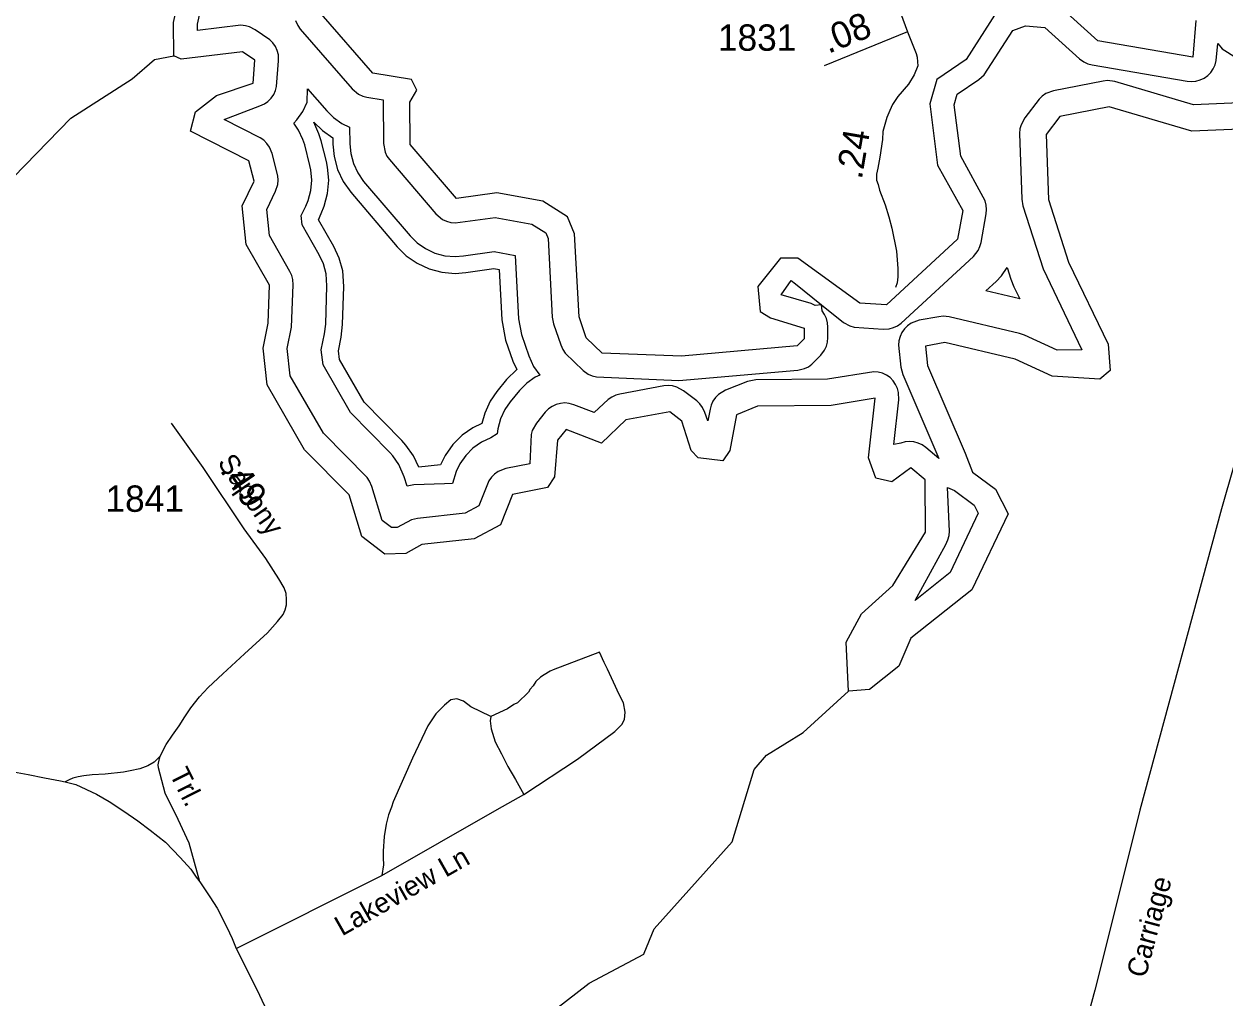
# Model space of a CAD drawing. Extents: x 2220236 to 2384410, y 720751 to 894131.
# Drawn here: x 2315654 to 2321348, y 774971 to 779592 of the extents above; entities that cross this region are included whole.
import ezdxf

# ---------------------------------------------------------------- set-up
doc = ezdxf.new("R2010")
doc.units = 0
for name, color, linetype in [('Exist Hydrographic Buffer Line', 7, 'Continuous'), ('Exist Hydrographic Lake Shore', 7, 'Continuous'), ('Exist Hydrographic Misc Water Feature', 7, 'Continuous'), ('Exist Road Non-System Type 51', 7, 'Continuous'), ('Exist Road Non-System Type 51 Label', 7, 'Continuous'), ('Exist Road Secondary Mileage Hundredths English Label', 7, 'Continuous'), ('Exist Road Secondary Type 51 Attributed', 7, 'Continuous'), ('Exist Road Secondary Type 51 Label', 7, 'Continuous'), ('Exist Road Secondary Type 51 Number Label', 7, 'Continuous')]:
    doc.layers.add(name, color=color, linetype=linetype)

msp = doc.modelspace()

# ---------------------------------------------------------------- linework, layer by layer
at = {"layer": 'Exist Hydrographic Buffer Line'}
for points in [[(2316724, 779578.4), (2316703.7, 779583.8), (2316682.9, 779585.6), (2316477.1, 779561.6), (2316476.9, 779590.4), (2316643.2, 780334.1)], [(2319852.8, 777611.3), (2319832.1, 777609.4), (2319811.8, 777604), (2319779, 777596.7), (2319802.2, 777809.3), (2319801.2, 777843.2), (2319795.6, 777863.4), (2319787, 777882.4), (2319774.9, 777899.5), (2319760.2, 777914.3), (2319742.9, 777926.3), (2319723.9, 777935.1), (2319703.8, 777940.6), (2319682.9, 777942.4), (2319464.3, 777907.5), (2319123.5, 777903.2), (2319083.9, 777895.9), (2318980.1, 777854.4), (2318947.7, 777835), (2318933, 777820.2), (2318920.9, 777803), (2318912.3, 777784.1), (2318906.9, 777764.8), (2318896.7, 777709.3), (2318881.5, 777748.9), (2318870.9, 777772.8), (2318859, 777789.9), (2318844.2, 777804.7), (2318780.8, 777852.3), (2318749.9, 777869.1), (2318729.6, 777874.6), (2318708.9, 777876.4), (2318688.2, 777874.6), (2318479.4, 777836.4), (2318459.9, 777831.1), (2318440.9, 777822.3), (2318423.6, 777810.3), (2318357.6, 777748.1), (2318261.6, 777785.7), (2318238.7, 777792.2), (2318218, 777794), (2318197.3, 777792.2), (2318177, 777786.7), (2318157.9, 777777.9), (2318140.7, 777765.9), (2318125.9, 777751.1), (2318083.5, 777698.4), (2318064.2, 777664.2), (2318058.6, 777643.9), (2318052.7, 777505.2), (2317939.5, 777482.7), (2317903, 777468.9), (2317885.6, 777456.9), (2317870.8, 777442.1), (2317858.9, 777425), (2317810.3, 777306.3), (2317745.3, 777270.9), (2317520.2, 777246.8), (2317491.9, 777240.3), (2317424.2, 777203.8), (2317396.7, 777202.7), (2317352.6, 777236.7), (2317303.6, 777397.7), (2317293, 777422.9), (2317280.9, 777440.1), (2317074.2, 777650.7), (2316916.3, 777923.4), (2316902.1, 778053), (2316922.7, 778153.8), (2316930.9, 778354.3), (2316929.2, 778379.1), (2316923.7, 778399.3), (2316915.1, 778417.8), (2316817.7, 778588.3), (2316805, 778712), (2316847, 778798.4), (2316857.2, 778830.1), (2316858.9, 778850.9), (2316857.2, 778871.7), (2316830.2, 778978.2), (2316817.9, 779008.3), (2316806, 779025.5), (2316791.2, 779040.3), (2316774, 779052.3), (2316603, 779138.8), (2316773, 779203.2), (2316793.9, 779212.8), (2316811.1, 779224.8), (2316825.9, 779239.6), (2316838, 779256.8), (2316846.6, 779275.7), (2316852.1, 779295.9), (2316861.5, 779416.6), (2316860.1, 779446.2), (2316854.6, 779466.4), (2316846, 779485.4), (2316833.9, 779502.5), (2316819.1, 779517.3), (2316750.6, 779564.8), (2316724, 779578.4)], [(2316941.3, 779608.9), (2316952, 779585), (2316963.9, 779567.8), (2317210.3, 779284.1), (2317240.9, 779258.9), (2317260, 779250.1), (2317280.1, 779244.6), (2317357.4, 779232.5), (2317359, 779024.3), (2317366.2, 778984.5), (2317375, 778965.5), (2317386.9, 778948.4), (2317606.7, 778690.8), (2317637.9, 778664.7), (2317656.9, 778655.9), (2317677.2, 778650.4), (2317698, 778648.6), (2317887.4, 778674.6), (2318062.3, 778642), (2318128, 778600.5), (2318139.2, 778573.8), (2318159.1, 778201.8), (2318165.1, 778169.7), (2318199.1, 778069.3), (2318208.9, 778047.8), (2318220.8, 778030.7), (2318306.1, 777948.5), (2318328.9, 777931.5), (2318348, 777922.7), (2318368.1, 777917.3), (2318759.5, 777901.3), (2319323.4, 777950.4), (2319354, 777957.1), (2319373, 777965.9), (2319390.3, 777978), (2319432.1, 778020.6), (2319449.9, 778044), (2319458.7, 778063), (2319464.3, 778083.2), (2319465.9, 778104), (2319465.9, 778153.2), (2319464.3, 778174), (2319458.7, 778194.3), (2319449.9, 778213.3), (2319438, 778230.4), (2319435.2, 778260)], [(2319435.2, 778260), (2319540.1, 778175.4), (2319569.9, 778159.6), (2319590.2, 778154.2), (2319728.2, 778144.6), (2319756.7, 778146.2), (2319777, 778151.6), (2319795.8, 778160.4), (2319813.3, 778172.4), (2320155.5, 778488.6), (2320177.9, 778516.8), (2320186.7, 778535.7), (2320192.2, 778555.8), (2320216.2, 778691.3), (2320217.8, 778712.3), (2320216.2, 778733.1), (2320210.7, 778753.3), (2320095.2, 778965.3), (2320064.3, 779208.7), (2320078.4, 779259.1), (2320182, 779328.9), (2320207, 779351.3), (2320342.1, 779561.8), (2320403, 779583.6), (2320494.5, 779576), (2320658.5, 779427.4), (2320679, 779412.4), (2320697.9, 779403.5), (2320718.2, 779398.1), (2321168.7, 779321.2), (2321189, 779319.5), (2321209.7, 779321.3), (2321230, 779326.7), (2321249, 779335.5), (2321266.3, 779347.5), (2321281, 779362.3), (2321292.9, 779379.4), (2321301.7, 779398.4), (2321307.3, 779418.7), (2321314.5, 779498.9), (2321335.8, 779474.8), (2321718.2, 779234)], [(2321525.9, 779222), (2321199.6, 779208.8), (2320825.6, 779318.4), (2320792, 779323.4), (2320771.3, 779321.5), (2320535.9, 779275.5), (2320499, 779261.7), (2320481.7, 779249.7), (2320467, 779234.9), (2320398.7, 779146), (2320381.3, 779114.1), (2320375.7, 779093.9), (2320373.9, 779073), (2320385, 778760.7), (2320390.7, 778728.6), (2320485.6, 778430.5), (2320670, 778046), (2320552.9, 778043.9), (2320397.5, 778116), (2320374.1, 778123.8), (2320040.3, 778202.1), (2320013, 778205.3), (2319992.3, 778203.5), (2319899.2, 778186.4), (2319860.8, 778172.3), (2319843.6, 778160.3), (2319828.9, 778145.5), (2319817, 778128.4), (2319808.1, 778109.4), (2319802.6, 778089.2), (2319801, 778068.4), (2319811.6, 777963.8), (2319820.7, 777929.5), (2319992.3, 777530.9), (2319930.2, 777583.1), (2319912.9, 777595.2), (2319893.9, 777604), (2319873.8, 777609.4), (2319852.8, 777611.3)], [(2317470.3, 777399.6), (2317456.8, 777444.2), (2317431.4, 777502.9), (2317403.5, 777542.9), (2317388.7, 777559.2), (2317202.3, 777748.5), (2317071.9, 777974.4), (2317063.9, 778045.7), (2317079.3, 778122.2), (2317084.6, 778168.2), (2317090.6, 778349), (2317086.7, 778406.9), (2317074, 778454), (2317053.9, 778497.3), (2316973.3, 778638.4), (2316968.6, 778683.2), (2316990.7, 778728.4), (2317001.8, 778755.2), (2317014.7, 778802.3), (2317018.8, 778850.9), (2317014.7, 778899.6), (2317010.2, 778920.5), (2316985.2, 779017.9), (2316977, 779044.1), (2316956.5, 779088.4), (2316933.1, 779121.5), (2316948.5, 779136.8), (2316976.4, 779176.7), (2316996.9, 779221), (2316998.7, 779283.7), (2317089.4, 779179.3), (2317120.9, 779148.3), (2317160.9, 779120.3), (2317198.2, 779103), (2317198.9, 779022.7), (2317203.2, 778976.9), (2317215.9, 778929.8), (2317236.4, 778885.5), (2317264.5, 778845.5), (2317484.9, 778586.9), (2317517.9, 778554.1), (2317557.9, 778526.1), (2317602.2, 778505.5), (2317649.4, 778492.8), (2317698, 778488.6), (2317737.7, 778491.4), (2317883.9, 778512.4), (2317983.4, 778493.9), (2317999.4, 778193.3), (2318013.7, 778118.4), (2318047.6, 778018), (2318070.3, 777967.8), (2318099.2, 777926.4), (2318077.9, 777916.5), (2318037.9, 777888.5), (2318003.5, 777854), (2317959, 777798.8), (2317934.4, 777763.1), (2317913.9, 777718.9), (2317901.2, 777671.7), (2317897.9, 777647.1), (2317867.1, 777628.1), (2317822.8, 777607.5), (2317782.8, 777579.5), (2317748.4, 777545), (2317720.3, 777505), (2317702.7, 777468.4), (2317685.4, 777411.8), (2317647.9, 777410.5), (2317503.2, 777406), (2317470.3, 777399.6)], [(2317525.9, 777488.9), (2317500.7, 777542.9), (2317464.6, 777594.3), (2317445.7, 777615.4), (2317266.7, 777797.3), (2317149.4, 777999.8), (2317144.9, 778042.1), (2317157.8, 778106.4), (2317164.6, 778165.6), (2317170.6, 778346.4), (2317165.4, 778420.8), (2317149.2, 778481.4), (2317123.4, 778536.9), (2317051.2, 778663.4), (2317062.7, 778693.5), (2317077.1, 778727.8), (2317093.5, 778788.4), (2317099, 778850.9), (2317093.5, 778913.5), (2317087.7, 778940.4), (2317062.7, 779037.9), (2317052.2, 779071.5), (2317029.1, 779126.8), (2317069.5, 779087), (2317118.7, 779052.6), (2317118.9, 779021.9), (2317124.4, 778963), (2317140.6, 778902.4), (2317167.1, 778845.5), (2317203.2, 778794.1), (2317423.8, 778535), (2317466.5, 778492.8), (2317517.9, 778456.9), (2317574.7, 778430.3), (2317635.4, 778414.1), (2317698, 778408.6), (2317748.8, 778412.3), (2317882.5, 778431.4), (2317906.7, 778426.9), (2317919.4, 778189), (2317937.9, 778092.7), (2317971.9, 777992.3), (2317990.2, 777952.3), (2317942.2, 777905.4), (2317896.7, 777849), (2317865.1, 777803.1), (2317838.6, 777746.3), (2317825.5, 777696.6), (2317782.8, 777676.7), (2317731.4, 777640.8), (2317687.1, 777596.4), (2317651.2, 777545), (2317629.5, 777499.9), (2317525.9, 777488.9)], [(2320375.5, 778287.9), (2320214.8, 778325.6), (2320264, 778371.1), (2320288.4, 778396.8), (2320315.7, 778436.6), (2320333.3, 778382), (2320347.6, 778345.2), (2320375.5, 778287.9)], [(2319435.2, 778260), (2319405.8, 778257.2), (2319387, 778266), (2319243.6, 778307.8), (2319292.2, 778375), (2319311.5, 778359.6), (2319435.2, 778260)], [(2319879.1, 776857.7), (2320024.3, 777122.9), (2320034.7, 777144.6), (2320040.3, 777164.8), (2320041.9, 777185.6), (2320033.1, 777392.4), (2320066.7, 777378.4), (2320159.2, 777309.6), (2320178.9, 777271.3), (2320045.4, 776989.1), (2319879.1, 776857.7)]]:
    msp.add_lwpolyline(points, dxfattribs=at)
at = {"layer": 'Exist Hydrographic Lake Shore'}
for points in [[(2316364.7, 779440.9), (2316363.7, 779598.3), (2316537.6, 780376.7), (2316619.6, 780501.5), (2316736.7, 780519.3), (2316760.7, 780586), (2316724.6, 780893), (2316480.6, 781116), (2316404.7, 781208.1), (2316376.6, 781456.4), (2316457.6, 781699.3), (2316280.7, 781829.9), (2316238.6, 781897.1), (2316227.8, 782129.7), (2316251.8, 782229.1), (2316422.8, 782580.7), (2316760.7, 782952.2), (2316833.7, 783135.7), (2316933.8, 783136.5), (2316975.8, 783105.4), (2317009.6, 783021.5), (2317068.7, 782964.8), (2317143.7, 782981), (2317157.7, 783214.5)], [(2321210.8, 779609.1), (2321195.8, 779434.5), (2320745.7, 779511.3), (2320551.8, 779687.2)], [(2320269.8, 779655.9), (2320121.8, 779423.5), (2319981.7, 779329.1), (2319948.7, 779213), (2319985.8, 778922.4), (2320104.7, 778707.3), (2320080.7, 778571.8), (2319742.8, 778259.4), (2319617.7, 778267.4), (2319323.7, 778481.8), (2319240.8, 778481.7), (2319133.8, 778346.1), (2319143.8, 778228.3), (2319193.7, 778197.6), (2319352.8, 778148.3), (2319352.8, 778099.1), (2319319.8, 778064.9), (2318770.9, 778016.2), (2318395.8, 778030.5), (2318319.7, 778102.8), (2318285.7, 778203.2), (2318264.8, 778596.1), (2318230.7, 778676.8), (2318113.7, 778750.8), (2317896.7, 778791.1), (2317704.8, 778763.7), (2317485.8, 779020.6), (2317483.7, 779220.7), (2317516.7, 779277.8), (2317490.7, 779329.2), (2317307.8, 779357.9), (2317062.7, 779640)], [(2319562.8, 776427.2), (2319551.7, 776659.8), (2319624.7, 776794.1), (2319773.8, 776928.1), (2319928.8, 777180.7), (2319926.7, 777430), (2319859.7, 777486.3), (2319768.9, 777420.2), (2319692.8, 777436.8), (2319658.7, 777533.9), (2319689.7, 777817.4), (2319481.8, 777782.7), (2319131.7, 777778.2), (2319031.7, 777738.1), (2319000.7, 777569.4), (2318967.7, 777518.8), (2318850.8, 777533.8), (2318817.8, 777568.5), (2318773.7, 777707.9), (2318715.7, 777751.4), (2318507.8, 777713.4), (2318391.7, 777603.6), (2318224.8, 777669), (2318183.8, 777618.1), (2318168.8, 777443.6), (2318135.8, 777393), (2317969.7, 777360), (2317912.7, 777216.5), (2317788.6, 777149.1), (2317539.7, 777122.6), (2317464.7, 777080.1), (2317364.8, 777076.1), (2317255.7, 777160.2), (2317195.6, 777357.9), (2316984.6, 777572.5), (2316806.6, 777880.2), (2316787.8, 778053.5), (2316811.8, 778172.5), (2316817.7, 778353.3), (2316707.8, 778545.7), (2316688.7, 778728.8), (2316745.7, 778845.9), (2316720.7, 778943.4), (2316443.7, 779083.1), (2316467.7, 779175.9), (2316566.7, 779252.2), (2316740.6, 779311.8), (2316748.6, 779420.4), (2316689.7, 779460.6), (2316398.8, 779425.8), (2316364.7, 779440.9)], [(2321532.7, 779097.1), (2321191.7, 779083.1), (2320798.8, 779198.4), (2320565.7, 779152.8), (2320500.9, 779068.1), (2320511.8, 778760), (2320606.7, 778462), (2320794.7, 778072.6), (2320803.8, 777948.2), (2320754.8, 777906.8), (2320529.8, 777920.6), (2320353.9, 778002.1), (2320019.8, 778080.3), (2319927.8, 778063.4), (2319937.8, 777971.9), (2320116.8, 777555.9), (2320150.9, 777465.4), (2320259.8, 777384.5), (2320319.8, 777268.8), (2320148.8, 776907.4), (2319859.7, 776679), (2319802.7, 776545.4), (2319662.8, 776434.6), (2319562.8, 776427.2)]]:
    msp.add_lwpolyline(points, dxfattribs=at)
at = {"layer": 'Exist Hydrographic Misc Water Feature'}
for points in [[(2311816.6, 777926.1), (2312050.6, 777827.3), (2312342.6, 777822.8), (2313079.6, 777455.8), (2313603.7, 777487), (2313853.6, 777457.9), (2314136.6, 777485.9), (2314392.7, 777752.2), (2314574.6, 777871.2), (2314715.7, 777932.8), (2314846.7, 778076), (2314960.7, 778359.6), (2315109.6, 778428), (2315347.7, 778762.7), (2315604.6, 778865.1), (2315876.7, 779145.3), (2316166.7, 779331), (2316273.7, 779424), (2316364.7, 779440.9)], [(2318594.7, 775184.5), (2318641.7, 775300.1), (2319011.8, 775712.3), (2319116.8, 776054.6), (2319174.8, 776122.6), (2319347.7, 776231.4), (2319562.8, 776427.2)], [(2315671.7, 772487.8), (2315990.7, 772966.8), (2316211.8, 773369.7), (2316433.6, 773579), (2316633.8, 773646.2), (2316896.6, 773942.4), (2317206.7, 774552.4), (2317330.8, 774662.4), (2317612.7, 774739.6), (2317962.7, 774753.8), (2318333.7, 775041.4), (2318592.7, 775179.3)], [(2318592.7, 775179.3), (2318594.7, 775184.5)]]:
    msp.add_lwpolyline(points, dxfattribs=at)
at = {"layer": 'Exist Road Non-System Type 51'}
msp.add_line((2316660.5, 775205.7), (2317350.7, 775552.8), dxfattribs=at)
for points in [[(2318024, 775936.3), (2318277.8, 776104.1), (2318455.2, 776235), (2318488.9, 776268.7), (2318501.8, 776292), (2318504.4, 776327), (2318496.7, 776371.1), (2318475.9, 776411.2), (2318448.7, 776468.9), (2318420.3, 776531.1), (2318404.7, 776563.5), (2318382.7, 776612.7), (2318162.8, 776527.4), (2318149, 776521.3), (2318121.1, 776504.9), (2318103.4, 776492.8), (2318081.6, 776472.5), (2318067.8, 776452.5), (2318053.9, 776436.3), (2318046, 776422.2), (2317994.7, 776371.7), (2317976.8, 776363.6), (2317947, 776343.2), (2317867.3, 776306.3)], [(2317867.3, 776306.3), (2317772.8, 776352.9), (2317737.8, 776380.1), (2317706.8, 776390.5), (2317678.3, 776385.3), (2317647.2, 776360.7), (2317607, 776319.2), (2317569.5, 776262.2), (2317497, 776109.3), (2317403.9, 775901.6), (2317396, 775876.7), (2317381.7, 775840.5), (2317371.4, 775796.4), (2317362.3, 775738.1), (2317356.4, 775667.2), (2317357.1, 775637), (2317358.4, 775603.3), (2317350.7, 775552.8)], [(2317867.3, 776306.3), (2317864.7, 776285.6), (2317868.6, 776248), (2317888, 776185.8), (2317917.8, 776130.1), (2317948.9, 776069.2), (2317985.2, 776008.3), (2318024, 775936.3)], [(2316299.2, 776119.2), (2316271.5, 776089.7), (2316240.6, 776072.3), (2316204, 776058.8), (2316157.8, 776049.2), (2316125.6, 776043.2), (2316038.3, 776033.7), (2315976.7, 776029.9), (2315937.4, 776024.7), (2315911.2, 776020.3), (2315886.1, 776014.5), (2315868.8, 776006.8), (2315850, 775996.5)], [(2317350.7, 775552.8), (2317898.4, 775865.1), (2318024, 775936.3)]]:
    msp.add_lwpolyline(points, dxfattribs=at)
at = {"layer": 'Exist Road Secondary Type 51 Attributed'}
for p, q in [((2319465.3, 780573.9), (2319843.6, 779554.2)), ((2319843.6, 779554.2), (2319447.4, 779394))]:
    msp.add_line(p, q, dxfattribs=at)
for points in [[(2319843.6, 779554.2), (2319884.7, 779452.7), (2319888.9, 779434.7), (2319891.2, 779412.7), (2319891.4, 779392.7), (2319875.5, 779350.7), (2319848.3, 779306.6), (2319796.5, 779248.3), (2319771.9, 779210.7), (2319758.9, 779182.2), (2319744.7, 779148.5), (2319726.6, 779082.5), (2319724, 779043.6), (2319712.3, 778960.7), (2319703.2, 778907.5), (2319696.9, 778878.8), (2319696.8, 778851.8), (2319703.5, 778830.9), (2319709.8, 778803.1), (2319736.5, 778733.4), (2319755.1, 778677.5), (2319769.5, 778623.7), (2319790.8, 778514.2), (2319797.8, 778432.2), (2319798, 778392.2), (2319794.3, 778364.2), (2319786.6, 778342.1)], [(2316487.2, 775522.9), (2316437.1, 775706), (2316385.1, 775817.8), (2316323.5, 775943.1), (2316292.7, 776063.5), (2316290.6, 776077.4), (2316296.3, 776107.5), (2316299.2, 776119.2), (2316328.3, 776174.6), (2316358.1, 776218.6), (2316389.2, 776262.7), (2316416.4, 776305.4), (2316444.9, 776348.2), (2316486.3, 776400), (2316527.7, 776444.1), (2316597.7, 776508.9), (2316700, 776603.5), (2316808.7, 776703.2), (2316856.6, 776757.7), (2316883.8, 776791.3), (2316892.9, 776812.1), (2316898.1, 776836.7), (2316899.4, 776861.3), (2316896.8, 776889.8), (2316887.7, 776917), (2316861.8, 776959.8), (2316801, 777057), (2316698.7, 777196.9), (2316504.4, 777487.2), (2316354.2, 777698.4)], [(2321391.1, 777495.8), (2321331.6, 777291.9), (2320945.1, 775862.3), (2320779.9, 775202.4), (2320732, 775007.8), (2320622.4, 774604.9)], [(2312003.7, 776049.4), (2313985.2, 776062), (2314861.8, 776053.6), (2315367.9, 776056.9), (2315570.2, 776051.1), (2315674.2, 776030.9), (2315752.2, 776016.4), (2315827.4, 776001.9), (2315850, 775996.5), (2315899.6, 775984.6), (2315997.9, 775938.3), (2316058.6, 775903.6), (2316127.9, 775857.4), (2316194.4, 775811.1), (2316252.2, 775767.7), (2316325.4, 775709.9), (2316394.8, 775638.6), (2316444.8, 775582.6), (2316469.9, 775544.1), (2316487.2, 775522.9)], [(2316487.2, 775522.9), (2316535.4, 775451.6), (2316570.1, 775397.6), (2316602.8, 775332), (2316628.1, 775280.8), (2316641, 775253.6), (2316660.5, 775205.7), (2316758.9, 775011.3), (2316831.4, 774855.9), (2316891, 774708.7), (2316962.3, 774579.5), (2316995, 774529.9), (2317027.4, 774484.1), (2317088.1, 774418.9), (2317207.4, 774280.3), (2317345, 774133.9), (2317472.5, 773995.2), (2317988.3, 773423.1), (2318047.4, 773323.9), (2318243.1, 772980.1), (2318322.4, 772848.9), (2318411.9, 772690.1), (2318520, 772503.3)]]:
    msp.add_lwpolyline(points, dxfattribs=at)

# ---------------------------------------------------------------- texts
at = {"layer": 'Exist Road Non-System Type 51 Label'}
msp.add_text('Lakeview Ln', height=95, rotation=29.5505, dxfattribs=at).set_placement((2317162, 775262.8))
at = {"layer": 'Exist Road Secondary Mileage Hundredths English Label'}
for s, rotation, p in [('.08', 22.0157, (2319467.4, 779449.9)), ('.24', 80.3176, (2319626.2, 778851.2)), ('.49', 304.6754, (2316579.7, 777475))]:
    msp.add_text(s, height=125, rotation=rotation, dxfattribs=at).set_placement(p)
at = {"layer": 'Exist Road Secondary Type 51 Label'}
for s, rotation, p in [('Sapony', 304.6754, (2316568.9, 777511)), ('Trl.', 296.9237, (2316341.9, 776034)), ('Carriage', 75.0593, (2320971.6, 775062.4))]:
    msp.add_text(s, height=95, rotation=rotation, dxfattribs=at).set_placement(p)
at = {"layer": 'Exist Road Secondary Type 51 Number Label'}
for s, p in [('1831', (2318944.3, 779465)), ('1841', (2316040.5, 777277.7))]:
    msp.add_text(s, height=125, dxfattribs=at).set_placement(p)

doc.saveas('drawing.dxf')
